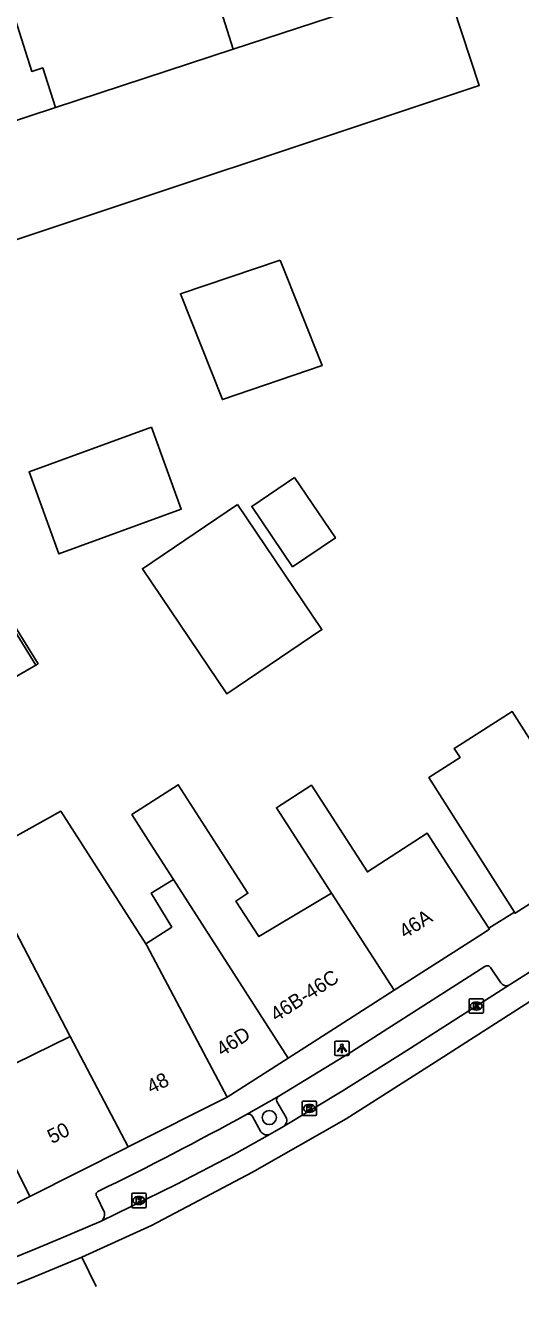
# Model space of a CAD drawing. Extents: x 159377 to 159983, y 382996 to 383595.
# Drawn here: x 159777.8 to 159812.1, y 383148.6 to 383236.9 of the extents above; entities that cross this region are included whole.
import ezdxf

# ---------------------------------------------------------------- set-up
doc = ezdxf.new("R2010")
doc.units = 0
for name, color, linetype in [('IMGEO_Boom', 7, 'Continuous'), ('IMGEO_Kolk', 7, 'Continuous'), ('IMGEO_Lichtpunt', 7, 'Continuous'), ('IMGEO_Pand', 7, 'Continuous'), ('IMGEO_Pand_nummerreeks', 7, 'Continuous'), ('IMGEO_Pand_vergunning_verleend', 7, 'Continuous'), ('IMGEO_Parkeervlak_open', 7, 'Continuous'), ('IMGEO_Rijbaan_lokaal_gesloten', 7, 'Continuous'), ('IMGEO_Rijbaan_lokaal_open', 7, 'Continuous'), ('IMGEO_Voetpad_open', 7, 'Continuous')]:
    doc.layers.add(name, color=color, linetype=linetype)

msp = doc.modelspace()

# ---------------------------------------------------------------- linework, layer by layer
at = {"layer": 'IMGEO_Boom'}
msp.add_circle((159794.688, 383161.127), 0.489, dxfattribs=at)
at = {"layer": 'IMGEO_Kolk'}
for p, q in [((159808.543, 383168.43), (159808.543, 383169.282)), ((159808.618, 383169.356), (159809.47, 383169.356)), ((159809.054, 383168.576), (159809.029, 383168.576)), ((159809.031, 383169.136), (159809.056, 383169.136)), ((159809.544, 383169.282), (159809.544, 383168.43)), ((159809.47, 383168.356), (159808.618, 383168.356)), ((159796.971, 383161.332), (159796.971, 383162.184)), ((159797.046, 383162.258), (159797.898, 383162.258)), ((159797.482, 383161.478), (159797.457, 383161.478)), ((159797.459, 383162.038), (159797.484, 383162.038)), ((159797.972, 383162.184), (159797.972, 383161.332)), ((159797.898, 383161.258), (159797.046, 383161.258)), ((159785.141, 383154.949), (159785.141, 383155.801)), ((159785.216, 383155.875), (159786.068, 383155.875)), ((159785.629, 383155.655), (159785.654, 383155.655)), ((159786.142, 383155.801), (159786.142, 383154.949)), ((159786.068, 383154.875), (159785.216, 383154.875)), ((159785.652, 383155.095), (159785.627, 383155.095))]:
    msp.add_line(p, q, dxfattribs=at)
for points in [[(159808.543, 383168.43), (159808.543, 383169.282)], [(159808.618, 383169.356), (159809.47, 383169.356)], [(159808.864, 383169.056), (159808.987, 383169.056), (159808.987, 383168.905), (159809.117, 383169.056), (159809.281, 383169.056), (159809.135, 383168.905), (159809.288, 383168.656), (159809.136, 383168.656), (159809.051, 383168.82), (159808.987, 383168.753), (159808.987, 383168.656), (159808.864, 383168.656), (159808.864, 383169.056)], [(159809.544, 383169.282), (159809.544, 383168.43)], [(159809.47, 383168.356), (159808.618, 383168.356)], [(159796.971, 383161.332), (159796.971, 383162.184)], [(159797.046, 383162.258), (159797.898, 383162.258)], [(159797.292, 383161.958), (159797.415, 383161.958), (159797.415, 383161.807), (159797.545, 383161.958), (159797.709, 383161.958), (159797.563, 383161.807), (159797.716, 383161.558), (159797.564, 383161.558), (159797.479, 383161.722), (159797.415, 383161.655), (159797.415, 383161.558), (159797.292, 383161.558), (159797.292, 383161.958)], [(159797.972, 383162.184), (159797.972, 383161.332)], [(159797.898, 383161.258), (159797.046, 383161.258)], [(159785.141, 383154.949), (159785.141, 383155.801)], [(159785.216, 383155.875), (159786.068, 383155.875)], [(159785.462, 383155.575), (159785.585, 383155.575), (159785.585, 383155.424), (159785.715, 383155.575), (159785.879, 383155.575), (159785.733, 383155.424), (159785.886, 383155.175), (159785.734, 383155.175), (159785.649, 383155.339), (159785.585, 383155.272), (159785.585, 383155.175), (159785.462, 383155.175), (159785.462, 383155.575)], [(159786.142, 383155.801), (159786.142, 383154.949)], [(159786.068, 383154.875), (159785.216, 383154.875)]]:
    msp.add_lwpolyline(points, dxfattribs=at)
for centre, start, end in [((159808.62, 383169.28), 91.55205, 178.44795), ((159808.62, 383169.28), 91.55205, 178.44795), ((159809.468, 383169.28), 1.55205, 88.44795), ((159809.468, 383169.28), 1.55205, 88.44795), ((159808.62, 383168.432), 181.55205, 268.44795), ((159808.62, 383168.432), 181.55205, 268.44795), ((159809.468, 383168.432), 271.55205, 358.44795), ((159809.468, 383168.432), 271.55205, 358.44795), ((159797.048, 383162.182), 91.55205, 178.44795), ((159797.048, 383162.182), 91.55205, 178.44795), ((159797.896, 383162.182), 1.55205, 88.44795), ((159797.896, 383162.182), 1.55205, 88.44795), ((159797.048, 383161.334), 181.55205, 268.44795), ((159797.048, 383161.334), 181.55205, 268.44795), ((159797.896, 383161.334), 271.55205, 358.44795), ((159797.896, 383161.334), 271.55205, 358.44795), ((159785.218, 383155.799), 91.55205, 178.44795), ((159785.218, 383155.799), 91.55205, 178.44795), ((159786.066, 383155.799), 1.55205, 88.44795), ((159786.066, 383155.799), 1.55205, 88.44795), ((159785.218, 383154.951), 181.55205, 268.44795), ((159785.218, 383154.951), 181.55205, 268.44795), ((159786.066, 383154.951), 271.55205, 358.44795), ((159786.066, 383154.951), 271.55205, 358.44795)]:
    msp.add_arc(centre, 0.0765, start, end, dxfattribs=at)
for centre, major_axis, ratio, start_param, end_param in [((159809.03, 383168.856), (-0.387, 0.002), 0.722429, 4.712389, 7.853982), ((159809.055, 383168.856), (-0.39, 0.002), 0.717154, 1.570796, 4.712389), ((159797.458, 383161.758), (-0.387, 0.002), 0.722429, 4.712389, 7.853982), ((159797.483, 383161.758), (-0.39, 0.002), 0.717154, 1.570796, 4.712389), ((159785.628, 383155.375), (-0.387, 0.002), 0.722429, 4.712389, 7.853982), ((159785.653, 383155.375), (-0.39, 0.002), 0.717154, 1.570796, 4.712389)]:
    msp.add_ellipse(centre, major_axis=major_axis, ratio=ratio, start_param=start_param, end_param=end_param, dxfattribs=at)
at = {"layer": 'IMGEO_Lichtpunt'}
for p, q in [((159799.223, 383166.321), (159799.223, 383165.514)), ((159799.223, 383166.321), (159799.223, 383165.514)), ((159800.125, 383166.416), (159799.317, 383166.416)), ((159800.125, 383166.416), (159799.317, 383166.416)), ((159800.219, 383165.514), (159800.219, 383166.321)), ((159800.219, 383165.514), (159800.219, 383166.321)), ((159799.317, 383165.42), (159800.125, 383165.42)), ((159799.317, 383165.42), (159800.125, 383165.42))]:
    msp.add_line(p, q, dxfattribs=at)
for points in [[(159799.597, 383165.985), (159799.636, 383165.957), (159799.448, 383165.695), (159799.41, 383165.722), (159799.597, 383165.985)], [(159799.699, 383165.937), (159799.746, 383165.937), (159799.746, 383165.615), (159799.699, 383165.615), (159799.699, 383165.937)], [(159799.809, 383165.957), (159799.847, 383165.984), (159800.034, 383165.722), (159799.995, 383165.694), (159799.809, 383165.957)]]:
    msp.add_lwpolyline(points, dxfattribs=at)
msp.add_circle((159799.722, 383166.119), 0.0994, dxfattribs=at)
for centre, start, end in [((159799.317, 383166.321), 90, 180), ((159799.317, 383166.321), 90, 180), ((159800.125, 383166.321), 0, 90), ((159800.125, 383166.321), 0, 90), ((159799.317, 383165.514), 180, 270), ((159799.317, 383165.514), 180, 270), ((159800.125, 383165.514), 270, 0), ((159800.125, 383165.514), 270, 360)]:
    msp.add_arc(centre, 0.0946, start, end, dxfattribs=at)
at = {"layer": 'IMGEO_Pand'}
for points in [[(159779.852, 383231.162), (159778.976, 383233.909), (159778.214, 383233.666), (159774.598, 383245.009), (159791.852, 383250), (159802.357, 383253.039), (159803.698, 383250), (159806.873, 383242.801), (159791.339, 383237.85), (159792.18, 383235.211)], [(159792.18, 383235.211), (159806.841, 383240.026), (159809.251, 383232.687), (159774.792, 383221.223), (159773.442, 383225.181), (159760.251, 383220.684), (159759.592, 383222.618), (159755.882, 383221.353), (159757.934, 383215.919)], [(159779.852, 383231.162), (159792.18, 383235.211)], [(159747.281, 383220.465), (159752.032, 383222.025), (159755.231, 383223.076), (159772.254, 383228.667), (159779.852, 383231.162)], [(159795.437, 383220.573), (159798.347, 383213.262), (159791.438, 383210.914), (159788.519, 383218.246), (159795.437, 383220.573)], [(159786.506, 383208.991), (159788.578, 383203.304), (159780.095, 383200.213), (159778.023, 383205.9), (159786.506, 383208.991)], [(159796.447, 383205.514), (159799.28, 383201.322), (159796.308, 383199.313), (159793.475, 383203.505), (159796.447, 383205.514)], [(159792.479, 383203.631), (159798.34, 383194.959), (159791.749, 383190.505), (159785.888, 383199.177), (159792.479, 383203.631)], [(159775.401, 383197.492), (159778.493, 383192.502), (159775.183, 383190.59), (159771.961, 383196.228), (159775.401, 383197.492)], [(159811.691, 383175.361), (159809.025, 383179.57), (159805.764, 383184.701), (159807.922, 383186.093), (159807.521, 383186.722), (159807.88, 383186.95), (159811.537, 383189.277), (159813.585, 383186.051)], [(159788.044, 383177.624), (159786.441, 383180.115), (159785.161, 383182.138), (159788.366, 383184.2), (159791.072, 383179.996), (159793.209, 383176.676), (159792.377, 383176.14), (159793.965, 383173.674), (159799.007, 383176.679)], [(159799.007, 383176.679), (159795.186, 383182.602), (159797.614, 383184.168), (159801.49, 383178.159), (159805.645, 383180.834), (159807.191, 383178.432), (159809.917, 383174.245)], [(159780.882, 383166.754), (159777.353, 383173.488), (159777.122, 383173.93), (159774.389, 383179.145), (159780.22, 383182.374), (159786.132, 383173.173)], [(159817.913, 383179.235), (159814.024, 383176.753), (159811.734, 383175.293), (159811.691, 383175.361)], [(159786.132, 383173.173), (159787.923, 383174.326), (159786.497, 383176.692), (159788.044, 383177.624)], [(159796.008, 383165.252), (159788.044, 383177.624)], [(159799.007, 383176.679), (159803.348, 383169.951)], [(159809.917, 383174.245), (159809.96, 383174.177), (159809.362, 383173.795), (159803.348, 383169.951)], [(159786.132, 383173.173), (159786.192, 383173.046), (159791.761, 383162.531)], [(159772.038, 383170.77), (159775.712, 383164.223), (159780.882, 383166.754)], [(159778.086, 383155.645), (159774.314, 383163.154), (159772.643, 383162.314), (159769.075, 383169.485)], [(159803.348, 383169.951), (159799.543, 383167.518), (159796.008, 383165.252)], [(159778.086, 383155.645), (159770.805, 383151.967), (159767.011, 383159.567), (159763.473, 383167.355)], [(159784.9, 383159.087), (159780.882, 383166.754)], [(159796.008, 383165.252), (159791.761, 383162.531)], [(159791.761, 383162.531), (159784.9, 383159.087)], [(159784.9, 383159.087), (159784.745, 383159.01), (159778.086, 383155.645)]]:
    msp.add_lwpolyline(points, dxfattribs=at)
at = {"layer": 'IMGEO_Pand_vergunning_verleend'}
msp.add_lwpolyline([(159772.373, 383196.495), (159775.283, 383197.998), (159778.651, 383192.593), (159778.493, 383192.502), (159775.608, 383190.835), (159772.373, 383196.495)], dxfattribs=at)
at = {"layer": 'IMGEO_Parkeervlak_open'}
for points in [[(159795.201, 383162.228), (159795.853, 383161.138)], [(159794.101, 383160.145), (159793.521, 383161.207)]]:
    msp.add_lwpolyline(points, dxfattribs=at)
for centre, radius, start, end in [((159795.505, 383162.336), 0.322, 120.10601, 199.59528), ((159793.234, 383161.033), 0.336, 31.17032, 112.20908), ((159795.397, 383160.928), 0.502, 302.00498, 24.72881), ((159794.513, 383160.414), 0.492, 213.17194, 298.5473)]:
    msp.add_arc(centre, radius, start, end, dxfattribs=at)
at = {"layer": 'IMGEO_Rijbaan_lokaal_gesloten'}
for points in [[(159845.859, 383190.28), (159829.352, 383179.716), (159822.984, 383175.702), (159809.224, 383166.913), (159806.196, 383164.972), (159800.01, 383161.039), (159793.519, 383157.339), (159786.518, 383153.631), (159781.672, 383151.437)], [(159811.344, 383170.326), (159814.81, 383172.533)], [(159795.663, 383160.502), (159799.753, 383162.952), (159804.239, 383165.783), (159811.344, 383170.326)], [(159783.018, 383153.948), (159788.218, 383156.48), (159792.221, 383158.572), (159794.748, 383159.982)], [(159794.748, 383159.982), (159795.663, 383160.502)], [(159774.148, 383150.271), (159774.28, 383150.32), (159778.418, 383151.988), (159780.254, 383152.768), (159783.018, 383153.948)], [(159781.672, 383151.437), (159778.448, 383150.096), (159774.791, 383148.642), (159774.148, 383150.271)]]:
    msp.add_lwpolyline(points, dxfattribs=at)
at = {"layer": 'IMGEO_Rijbaan_lokaal_open'}
msp.add_lwpolyline([(159782.678, 383149.411), (159781.672, 383151.437)], dxfattribs=at)
at = {"layer": 'IMGEO_Voetpad_open'}
for points in [[(159811.691, 383175.361), (159809.917, 383174.245)], [(159795.343, 383162.615), (159800.384, 383165.683), (159802.918, 383167.292), (159809.641, 383171.588)], [(159810.071, 383171.471), (159810.74, 383170.469)], [(159793.107, 383161.344), (159795.343, 383162.615)], [(159783.244, 383154.539), (159782.712, 383155.644)]]:
    msp.add_lwpolyline(points, dxfattribs=at)
for centre, radius, start, end in [((159809.811, 383171.363), 0.282, 22.47248, 127.08494), ((159811.117, 383170.715), 0.451, 213.14091, 300.21949), ((159685.423, 383356.496), 222.89, 295.91403, 298.88973), ((159782.919, 383155.784), 0.249, 110.58867, 214.02234), ((159782.741, 383154.393), 0.524, 301.95391, 16.19211)]:
    msp.add_arc(centre, radius, start, end, dxfattribs=at)

# ---------------------------------------------------------------- texts
at = {"layer": 'IMGEO_Pand_nummerreeks'}
for s, rotation, p in [('46A', 32.77892, (159804.104, 383173.494)), ('46B-46C', 32.76746, (159795.172, 383167.743)), ('46D', 32.78465, (159791.415, 383165.325)), ('48', 26.66546, (159786.501, 383162.74)), ('50', 26.66546, (159779.611, 383159.28))]:
    msp.add_text(s, height=1, rotation=rotation, dxfattribs=at).set_placement(p)

doc.saveas('drawing.dxf')
